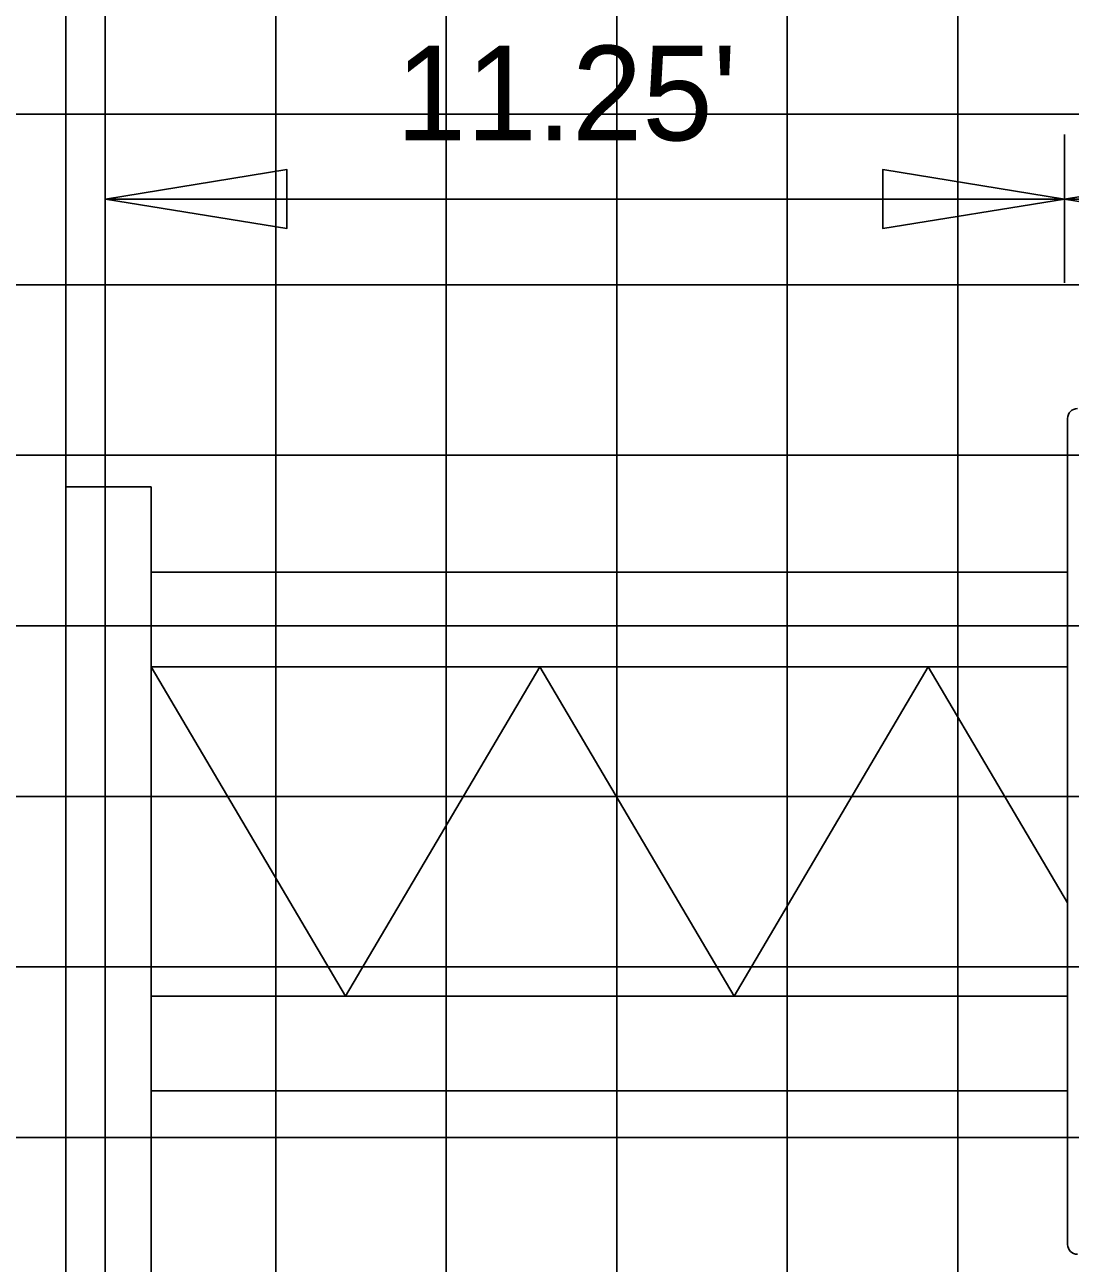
# Model space of a CAD drawing. Extents: x 1797809 to 2198143, y 249608 to 1237864.
# Drawn here: x 2197083.76 to 2197096.03, y 1237201.63 to 1237216.15 of the extents above; entities that cross this region are included whole.
import ezdxf

# ---------------------------------------------------------------- set-up
doc = ezdxf.new("R2010")
doc.units = 0
for name, color, linetype in [('3', 7, 'Continuous'), ('60', 7, 'Continuous'), ('GSDIMS', 7, 'Continuous'), ('GSSHT', 7, 'Continuous'), ('Level 55', 7, 'Continuous')]:
    doc.layers.add(name, color=color, linetype=linetype)

msp = doc.modelspace()

# ---------------------------------------------------------------- linework, layer by layer
at = {"layer": '3'}
for p, q in [((2197084.246, 1237221.617), (2197084.246, 1237210.737)), ((2197084.246, 1237186.099), (2197084.246, 1237210.737)), ((2197085.246, 1237186.099), (2197085.246, 1237210.737))]:
    msp.add_line(p, q, dxfattribs=at)
at = {"layer": '60'}
msp.add_line((2197084.707, 1237153.106), (2197084.707, 1237223.106), dxfattribs=at)
at = {"layer": 'GSDIMS'}
for p, q in [((2197095.957, 1237213.127), (2197095.957, 1237214.869)), ((2197084.708, 1237214.111), (2197095.957, 1237214.111)), ((2197095.957, 1237214.111), (2197107.957, 1237214.111)), ((2197095.994, 1237211.538), (2197095.994, 1237201.851)), ((2197084.246, 1237210.737), (2197085.246, 1237210.737)), ((2197085.246, 1237209.737), (2197095.994, 1237209.737)), ((2197095.994, 1237209.737), (2197095.994, 1237203.653)), ((2197085.246, 1237208.626), (2197087.525, 1237204.764)), ((2197085.246, 1237208.626), (2197095.994, 1237208.626)), ((2197089.803, 1237208.626), (2197087.525, 1237204.764)), ((2197089.803, 1237208.626), (2197092.082, 1237204.764)), ((2197094.36, 1237208.626), (2197092.082, 1237204.764)), ((2197094.36, 1237208.626), (2197095.994, 1237205.857)), ((2197085.246, 1237204.764), (2197095.994, 1237204.764)), ((2197085.246, 1237203.653), (2197095.994, 1237203.653))]:
    msp.add_line(p, q, dxfattribs=at)
for points in [[(2197084.708, 1237214.111), (2197086.836, 1237213.764), (2197086.836, 1237214.458)], [(2197095.957, 1237214.111), (2197093.828, 1237213.764), (2197093.828, 1237214.458)], [(2197095.957, 1237214.111), (2197098.085, 1237213.764), (2197098.085, 1237214.458)]]:
    msp.add_lwpolyline(points, close=True, dxfattribs=at)
for centre, start, end in [((2197096.109, 1237211.538), 90, 180), ((2197096.109, 1237201.851), 180, 270)]:
    msp.add_arc(centre, 0.115, start, end, dxfattribs=at)
at = {"layer": 'GSSHT'}
for p, q in [((2197086.707, 1237153.106), (2197086.707, 1237223.106)), ((2197088.707, 1237153.106), (2197088.707, 1237223.106)), ((2197090.707, 1237153.106), (2197090.707, 1237223.106)), ((2197092.707, 1237153.106), (2197092.707, 1237223.106)), ((2197094.707, 1237153.106), (2197094.707, 1237223.106)), ((2196954.707, 1237215.106), (2197214.707, 1237215.106)), ((2196954.707, 1237213.106), (2197214.707, 1237213.106)), ((2196954.707, 1237211.106), (2197214.707, 1237211.106)), ((2196954.707, 1237209.106), (2197214.707, 1237209.106)), ((2196954.707, 1237207.106), (2197214.707, 1237207.106)), ((2196954.707, 1237205.106), (2197214.707, 1237205.106)), ((2196954.707, 1237203.106), (2197214.707, 1237203.106))]:
    msp.add_line(p, q, dxfattribs=at)

# ---------------------------------------------------------------- texts
at = {"layer": 'Level 55'}
msp.add_text("11.25'", height=1.1105, dxfattribs=at).set_placement((2197088.116, 1237214.799))

doc.saveas('drawing.dxf')
